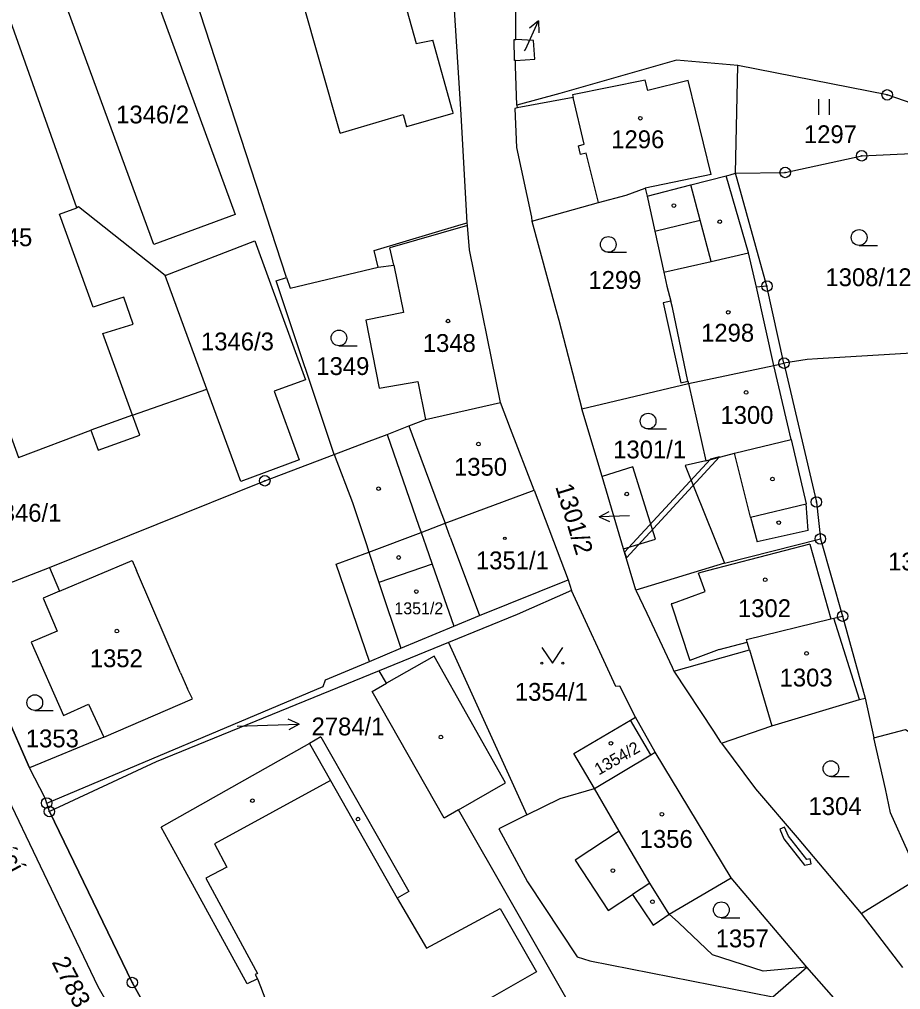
# Model space of a CAD drawing. Extents: x -644096 to -634268, y -1141430 to -1133463.
# Drawn here: x -639048.5 to -638964.5, y -1138179.3 to -1138086.8 of the extents above; entities that cross this region are included whole.
import ezdxf

# ---------------------------------------------------------------- set-up
doc = ezdxf.new("R2010")
doc.units = 0
for name, color, linetype in [('_CIVIL_CONSTRUCTION', 7, 'Continuous'), ('B_Hranice _3D', 7, 'Continuous'), ('M_Svah_Nasyp', 7, 'Continuous'), ('M_Svah_Zarez', 7, 'Continuous'), ('spodek_zarez', 7, 'Continuous'), ('svrsek_osa_sjezdy', 7, 'Continuous'), ('svrsek_osa_terminal_VRT', 7, 'Continuous'), ('svrsek_osa_VRT', 7, 'Continuous'), ('svrsek_popisy_VRT', 7, 'Continuous'), ('terminal_VRT', 7, 'Continuous')]:
    doc.layers.add(name, color=color, linetype=linetype)

msp = doc.modelspace()

# ---------------------------------------------------------------- linework, layer by layer
at = {"layer": '_CIVIL_CONSTRUCTION'}
for centre, radius in [((-638965.76, -1138094.01), 0.5), ((-638965.76, -1138094.01), 0.0303), ((-638968.19, -1138099.82), 0.5), ((-638968.19, -1138099.82), 0.0303), ((-638975.48, -1138101.41), 0.5), ((-638975.48, -1138101.41), 0.0303), ((-638977.22, -1138112.24), 0.5), ((-638977.22, -1138112.24), 0.0303), ((-638975.6, -1138119.58), 0.5), ((-638975.6, -1138119.58), 0.0303), ((-639025.1, -1138130.8), 0.5), ((-639025.1, -1138130.8), 0.0303), ((-638972.51, -1138132.82), 0.5), ((-638972.51, -1138132.82), 0.0303), ((-638972.13, -1138136.33), 0.5), ((-638972.13, -1138136.33), 0.0303), ((-638970.01, -1138143.7), 0.5), ((-638970.01, -1138143.7), 0.0303), ((-639045.9, -1138161.51), 0.5), ((-639045.64, -1138162.32), 0.5), ((-639045.9, -1138161.51), 0.0303), ((-639045.64, -1138162.32), 0.0303), ((-639037.74, -1138178.62), 0.5), ((-639037.74, -1138178.62), 0.0303)]:
    msp.add_circle(centre, radius, dxfattribs=at)
at = {"layer": 'B_Hranice _3D'}
for points in [[(-638990.63, -1138138.14), (-638981.74, -1138128.52), (-638982.62, -1138128.74), (-638990.8, -1138137.59)], [(-638973.11, -1138166.83), (-638973.43, -1138166.89), (-638975.18, -1138164.66), (-638975.54, -1138163.8), (-638976, -1138164), (-638975.62, -1138164.92), (-638973.63, -1138167.45), (-638973.01, -1138167.31)]]:
    msp.add_lwpolyline(points, close=True, dxfattribs=at)
msp.add_lwpolyline([(-639050.65, -1138158.91), (-639041.01, -1138179), (-639022.8, -1138210.99), (-639017.01, -1138213.94), (-639020.08, -1138209), (-639026.35, -1138198.91), (-639029.79, -1138192.87), (-639031.23, -1138190.31), (-639034.63, -1138184.2), (-639037.74, -1138178.62), (-639045.64, -1138162.32), (-639045.9, -1138161.51), (-639046.05, -1138161.05), (-639047.54, -1138158.15), (-639054.44, -1138142.5)], dxfattribs=at)
at = {"layer": 'M_Svah_Nasyp'}
for p, q in [((-639017.91, -1138097.66), (-639022.68, -1138080.88)), ((-639011.77, -1138085.16), (-639010.67, -1138089.13)), ((-639010.67, -1138089.13), (-639009.08, -1138088.79)), ((-639007.21, -1138095.54), (-639009.08, -1138088.79)), ((-638988.58, -1138093.6), (-638988.82, -1138092.61)), ((-638995.69, -1138094.27), (-639001.04, -1138095.26)), ((-639007.21, -1138095.54), (-639007.18, -1138095.78)), ((-639017.91, -1138097.66), (-639011.91, -1138095.9)), ((-639011.91, -1138095.9), (-639011.58, -1138097.07)), ((-639007.18, -1138095.78), (-639011.58, -1138097.07)), ((-638982.54, -1138101.59), (-638988.83, -1138102.91)), ((-638978.99, -1138109.06), (-638981.11, -1138101.73)), ((-638983.58, -1138105.96), (-638984.47, -1138102.59)), ((-639044.68, -1138105.38), (-639043.02, -1138104.77)), ((-639041.46, -1138114.25), (-639044.68, -1138105.38)), ((-639005.79, -1138106.46), (-639013.18, -1138108.59)), ((-638987.92, -1138107.02), (-638983.58, -1138105.96)), ((-638982.55, -1138109.88), (-638983.58, -1138105.96)), ((-639012.81, -1138110.24), (-639013.18, -1138108.59)), ((-638982.55, -1138109.88), (-638978.99, -1138109.06)), ((-638978.23, -1138112.33), (-638978.99, -1138109.06)), ((-638987.05, -1138110.91), (-638982.55, -1138109.88)), ((-638977.22, -1138112.24), (-638978.23, -1138112.33)), ((-638976.58, -1138119.81), (-638978.23, -1138112.33)), ((-639038.55, -1138113.3), (-639039.65, -1138113.63)), ((-639037.66, -1138115.86), (-639038.55, -1138113.3)), ((-639039.65, -1138113.63), (-639041.46, -1138114.25)), ((-638986.24, -1138114.27), (-638986.39, -1138113.68)), ((-638984.76, -1138121.3), (-638986.24, -1138114.27)), ((-639040.54, -1138116.76), (-639037.66, -1138115.86)), ((-639037.72, -1138124.54), (-639040.54, -1138116.76)), ((-638974.92, -1138126.87), (-638976.58, -1138119.81)), ((-639037.72, -1138124.54), (-639041.69, -1138125.98)), ((-639011.37, -1138125.57), (-639010.73, -1138127.28)), ((-638980.32, -1138128.16), (-638974.92, -1138126.87)), ((-638974.92, -1138126.87), (-638973.48, -1138132.98)), ((-639010.73, -1138127.28), (-639008.37, -1138133.61)), ((-639018.48, -1138128.28), (-639016.75, -1138132.86)), ((-638983.05, -1138128.9), (-638980.32, -1138128.16)), ((-638978.78, -1138134.28), (-638980.32, -1138128.16)), ((-639016.75, -1138132.86), (-639015.42, -1138136.86)), ((-639008.37, -1138133.61), (-639007.91, -1138134.84)), ((-638978.78, -1138134.28), (-638973.48, -1138132.98)), ((-638973.29, -1138135.55), (-638973.48, -1138132.98)), ((-638978.78, -1138134.28), (-638978.16, -1138136.63)), ((-639007.42, -1138136.17), (-639007.91, -1138134.84)), ((-639007.42, -1138136.17), (-639004.63, -1138143.65)), ((-638973.29, -1138135.55), (-638978.16, -1138136.63)), ((-639015.42, -1138136.86), (-639015.18, -1138137.59)), ((-638973.15, -1138136.84), (-638982.91, -1138139.37)), ((-638973.15, -1138136.84), (-638971.12, -1138143.97)), ((-639015.18, -1138137.59), (-639014.22, -1138140.49)), ((-639044.69, -1138141.33), (-639037.74, -1138138.39)), ((-639037.74, -1138138.39), (-639037.33, -1138139.35)), ((-639009.16, -1138138.73), (-639014.22, -1138140.49)), ((-639033.14, -1138149.1), (-639037.33, -1138139.35)), ((-638982.91, -1138139.37), (-638983.76, -1138139.6)), ((-638983.12, -1138141.34), (-638983.76, -1138139.6)), ((-639014.22, -1138140.49), (-639012.14, -1138146.76)), ((-638986.22, -1138142.48), (-638983.12, -1138141.34)), ((-638986.22, -1138142.48), (-638986.35, -1138142.54)), ((-638986.35, -1138142.54), (-638984.57, -1138147.93)), ((-638968.4, -1138151.64), (-638970.84, -1138143.9)), ((-638981.78, -1138146.89), (-638979.11, -1138146.18)), ((-638981.78, -1138146.89), (-638984.57, -1138147.93)), ((-638978.88, -1138146.9), (-638976.77, -1138154.16)), ((-639033.14, -1138149.1), (-639032.47, -1138150.64)), ((-639014.86, -1138150.88), (-639013.5, -1138150.1)), ((-639032, -1138151.57), (-639032.47, -1138150.64)), ((-639008.01, -1138162.94), (-639014.86, -1138150.88)), ((-639040.45, -1138155.22), (-639032, -1138151.57)), ((-638988.3, -1138156.93), (-638990.22, -1138153.61)), ((-639020.85, -1138155.83), (-639034.98, -1138163.82)), ((-639019.77, -1138155.19), (-639020.85, -1138155.83)), ((-639020.85, -1138155.83), (-639018.85, -1138159.36)), ((-639019.77, -1138155.19), (-639011.36, -1138169.96)), ((-639018.85, -1138159.36), (-639029.9, -1138165.4)), ((-639018.85, -1138159.36), (-639012.49, -1138170.58)), ((-638991.3, -1138164.2), (-638993.67, -1138160.14)), ((-639006.62, -1138162.15), (-639008.01, -1138162.94)), ((-639033.23, -1138167), (-639034.98, -1138163.82)), ((-638991.3, -1138164.2), (-638995.51, -1138166.95)), ((-638988.4, -1138169.16), (-638991.3, -1138164.2)), ((-639029.9, -1138165.4), (-639028.73, -1138167.61)), ((-639026.78, -1138178.76), (-639033.23, -1138167)), ((-639028.73, -1138167.61), (-639030.72, -1138168.67)), ((-638995.51, -1138166.95), (-638992.37, -1138171.77)), ((-639030.72, -1138168.67), (-639025.81, -1138177.76)), ((-638988.4, -1138169.16), (-638990.03, -1138170.23)), ((-638986.54, -1138172.09), (-638988.4, -1138169.16)), ((-639011.36, -1138169.96), (-639012.49, -1138170.58)), ((-639012.49, -1138170.58), (-639009.68, -1138175.35)), ((-638992.37, -1138171.77), (-638990.03, -1138170.23)), ((-638990.03, -1138170.23), (-638988.08, -1138173.14)), ((-639009.68, -1138175.35), (-639002.66, -1138171.55)), ((-639002.66, -1138171.55), (-638999.21, -1138177.6)), ((-638987.48, -1138172.73), (-638986.54, -1138172.09)), ((-638988.08, -1138173.14), (-638987.48, -1138172.73)), ((-639025.81, -1138177.76), (-639026.01, -1138177.87)), ((-639026.01, -1138177.87), (-639025.79, -1138178.26)), ((-638999.21, -1138177.6), (-639006.18, -1138181.57)), ((-639025.79, -1138178.26), (-639026.78, -1138178.76)), ((-639025.79, -1138178.26), (-639025.51, -1138178.99)), ((-639025.51, -1138178.99), (-639024.75, -1138181.01))]:
    msp.add_line(p, q, dxfattribs=at)
for points in [[(-638988.82, -1138092.61), (-638995.76, -1138094.01), (-638995.69, -1138094.27)], [(-638982.54, -1138101.59), (-638984.74, -1138092.63), (-638988.58, -1138093.6)], [(-638993.28, -1138104.28), (-638994.45, -1138099.58), (-638994.99, -1138099.69), (-638995.2, -1138098.87), (-638994.65, -1138098.72), (-638995.69, -1138094.27)]]:
    msp.add_lwpolyline(points, dxfattribs=at)
at = {"layer": 'M_Svah_Zarez'}
for centre, radius in [((-638989.297, -1138096.239), 0.175), ((-638986.097, -1138104.569), 0.175), ((-638981.717, -1138106.099), 0.175), ((-638980.917, -1138114.739), 0.175), ((-639007.637, -1138115.569), 0.175), ((-638979.207, -1138122.379), 0.175), ((-639004.727, -1138127.299), 0.175), ((-638976.697, -1138130.639), 0.175), ((-639014.257, -1138131.549), 0.175), ((-638990.587, -1138132.059), 0.175), ((-638976.097, -1138134.789), 0.175), ((-639002.215, -1138136.289), 0.117), ((-639012.337, -1138138.109), 0.175), ((-638977.387, -1138140.229), 0.175), ((-639010.657, -1138141.359), 0.175), ((-639039.207, -1138145.119), 0.175), ((-638973.447, -1138147.259), 0.175), ((-639008.307, -1138155.229), 0.175), ((-638992.107, -1138155.819), 0.175), ((-639026.287, -1138161.289), 0.175), ((-639016.217, -1138163.039), 0.175), ((-638987.237, -1138162.579), 0.175), ((-638991.907, -1138167.949), 0.175), ((-638988.137, -1138170.919), 0.175)]:
    msp.add_circle(centre, radius, dxfattribs=at)
at = {"layer": 'spodek_zarez'}
msp.add_circle((-638683.068, -1137056.847), 1378.084, dxfattribs=at)
at = {"layer": 'svrsek_osa_sjezdy'}
for p, q in [((-638972.271, -1138095.92), (-638972.271, -1138094.42)), ((-638971.27, -1138095.92), (-638971.27, -1138094.42)), ((-638968.433, -1138108.36), (-638966.683, -1138108.36)), ((-638992.353, -1138109.02), (-638990.603, -1138109.02)), ((-639018.033, -1138117.93), (-639016.283, -1138117.93)), ((-638988.553, -1138125.86), (-638986.803, -1138125.86)), ((-639047.033, -1138152.69), (-639045.283, -1138152.69)), ((-638971.123, -1138158.99), (-638969.373, -1138158.99)), ((-638981.573, -1138172.44), (-638979.823, -1138172.44))]:
    msp.add_line(p, q, dxfattribs=at)
msp.add_lwpolyline([(-638998.68, -1138146.679), (-638997.68, -1138148.18), (-638996.68, -1138146.679)], dxfattribs=at)
for centre, radius in [((-638992.353, -1138108.27), 0.75), ((-638968.433, -1138107.61), 0.75), ((-639018.033, -1138117.18), 0.75), ((-638988.553, -1138125.11), 0.75), ((-638998.68, -1138148.179), 0.1), ((-638996.68, -1138148.179), 0.1), ((-639047.033, -1138151.94), 0.75), ((-638971.123, -1138158.24), 0.75), ((-638981.573, -1138171.69), 0.75)]:
    msp.add_circle(centre, radius, dxfattribs=at)
at = {"layer": 'svrsek_osa_terminal_VRT'}
msp.add_arc((-642050.261, -1145189.597), 8802.25, 41.4131519, 75.3170489, dxfattribs=at)
at = {"layer": 'svrsek_popisy_VRT'}
for p, q in [((-639000.26, -1138089.69), (-638998.992, -1138086.97)), ((-638998.992, -1138086.97), (-638999.869, -1138087.666)), ((-638998.992, -1138086.97), (-638998.961, -1138088.089)), ((-639000.33, -1138089.83), (-639000.26, -1138089.69)), ((-638993.209, -1138134.241), (-638992.265, -1138133.727)), ((-638990.33, -1138134.14), (-638993.209, -1138134.241)), ((-638993.209, -1138134.241), (-638992.232, -1138134.687)), ((-639024.84, -1138154.09), (-639021.841, -1138153.985)), ((-639021.841, -1138153.985), (-639022.859, -1138153.52)), ((-639021.841, -1138153.985), (-639022.824, -1138154.521)), ((-639027.74, -1138154.2), (-639024.84, -1138154.09))]:
    msp.add_line(p, q, dxfattribs=at)
at = {"layer": 'terminal_VRT'}
for p, q in [((-639023.02, -1138111.43), (-639034.82, -1138075.27)), ((-639001.18, -1138088.74), (-639001.16, -1138077.86)), ((-638980.23, -1138101.47), (-638980, -1138091.21)), ((-639005.81, -1138106.21), (-639006.39, -1138095.87)), ((-639030.63, -1138122.05), (-639034.61, -1138111.22)), ((-638956.89, -1138118.25), (-638972.41, -1138119.18)), ((-638994.87, -1138123.94), (-638984.71, -1138121.53)), ((-639009.77, -1138124.96), (-639002.63, -1138123.33)), ((-638992.95, -1138130.38), (-638994.87, -1138123.94)), ((-638990.89, -1138137.29), (-638992.95, -1138130.38)), ((-638999.43, -1138131.7), (-638996.17, -1138140.23)), ((-638981.28, -1138138.64), (-638972.13, -1138136.33)), ((-638972.13, -1138136.33), (-638970.01, -1138143.7)), ((-638989.72, -1138141.21), (-638990.89, -1138137.29)), ((-639015.12, -1138148.01), (-639018.3, -1138138.73)), ((-638981.28, -1138138.64), (-638989.72, -1138141.21)), ((-638996.17, -1138140.23), (-638995.86, -1138141.24)), ((-638995.86, -1138141.24), (-639001.03, -1138143.54)), ((-639054.44, -1138142.5), (-639047.54, -1138158.15)), ((-639001.03, -1138143.54), (-639007.59, -1138146.21)), ((-638970.01, -1138143.7), (-638967.86, -1138151.51)), ((-639012.14, -1138146.76), (-639007.09, -1138144.67)), ((-639007.59, -1138146.21), (-639014.19, -1138148.9)), ((-639007.59, -1138146.21), (-639000.11, -1138162.64)), ((-639015.12, -1138148.01), (-639012.14, -1138146.76)), ((-639002.16, -1138159.6), (-639008.94, -1138147.5)), ((-639019.32, -1138149.78), (-639015.12, -1138148.01)), ((-639014.19, -1138148.9), (-639035.47, -1138157.59)), ((-638967.86, -1138151.51), (-638967.02, -1138155.29)), ((-638987.87, -1138156.67), (-638989.76, -1138153.34)), ((-638980.64, -1138168.63), (-638987.87, -1138156.67)), ((-639035.47, -1138157.59), (-639045.64, -1138162.32)), ((-639045.64, -1138162.32), (-639045.9, -1138161.51)), ((-639045.64, -1138162.32), (-639037.74, -1138178.62)), ((-638973.41, -1138177.16), (-638980.64, -1138168.63)), ((-638968.23, -1138172.04), (-638964.29, -1138177.2)), ((-638966.51, -1138184.99), (-638973.41, -1138177.16))]:
    msp.add_line(p, q, dxfattribs=at)
for points in [[(-639006.39, -1138095.87), (-639007.34, -1138080.9), (-639008.26, -1138074.1)], [(-639036.37, -1138082.28), (-639027.94, -1138105.43), (-639035.68, -1138108.27), (-639044.16, -1138085.14), (-639036.37, -1138082.28)], [(-639034.61, -1138111.22), (-639042.86, -1138104.7), (-639043.02, -1138104.77), (-639049.33, -1138087.04), (-639063.17, -1138092.01), (-639061.27, -1138097.42), (-639070.32, -1138100.76)], [(-639001.2, -1138090.73), (-639001.3, -1138090.74), (-639001.31, -1138088.73), (-639001.18, -1138088.74)], [(-639001.2, -1138090.73), (-638999.35, -1138090.62), (-638999.47, -1138088.82), (-639001.18, -1138088.74)], [(-639001.08, -1138095), (-639001.2, -1138091.27), (-639001.2, -1138090.73)], [(-638980, -1138091.21), (-638985.84, -1138090.69), (-638996.96, -1138093.88), (-639001.08, -1138095)], [(-638951.26, -1138099.02), (-638965.76, -1138094.01), (-638980, -1138091.21)], [(-639001.08, -1138095), (-639001.04, -1138095.26), (-639001.27, -1138095.3), (-639001.09, -1138099.04), (-638999.68, -1138105.66), (-638999.65, -1138106.04)], [(-638980.23, -1138101.47), (-638975.48, -1138101.41), (-638968.19, -1138099.82), (-638951.26, -1138099.02)], [(-638988.66, -1138103.66), (-638984.47, -1138102.59), (-638981.11, -1138101.73), (-638980.72, -1138101.63), (-638980.23, -1138101.47)], [(-638975.6, -1138119.58), (-638977.22, -1138112.24), (-638980.23, -1138101.47)], [(-639067.67, -1138107.72), (-639058.78, -1138104.49), (-639059.13, -1138103.5), (-639057.8, -1138103.11), (-639048.58, -1138128.57), (-639041.69, -1138125.98), (-639041, -1138127.89), (-639037.03, -1138126.45), (-639037.72, -1138124.54), (-639030.63, -1138122.05)], [(-638999.65, -1138106.04), (-638993.28, -1138104.28), (-638990.66, -1138103.56), (-638988.83, -1138102.91), (-638988.66, -1138103.66)], [(-638988.66, -1138103.66), (-638987.92, -1138107.02), (-638987.05, -1138110.91), (-638986.76, -1138112.24), (-638986.39, -1138113.68), (-638987.11, -1138113.83), (-638985.45, -1138121.45), (-638984.76, -1138121.3), (-638984.71, -1138121.53)], [(-639014.29, -1138110.43), (-639014.67, -1138108.85), (-639006.39, -1138106.38), (-639005.81, -1138106.21)], [(-639002.63, -1138123.33), (-639005.57, -1138108.77), (-639005.79, -1138106.46), (-639005.81, -1138106.21)], [(-638999.65, -1138106.04), (-638997.34, -1138114.47), (-638997.08, -1138115.49), (-638994.87, -1138123.94)], [(-639034.61, -1138111.22), (-639026.06, -1138107.94), (-639021.21, -1138121.17), (-639024.21, -1138122.27), (-639021.82, -1138128.81), (-639027.4, -1138130.86), (-639030.63, -1138122.05)], [(-639023.02, -1138111.43), (-639022.69, -1138112.44), (-639014.29, -1138110.43)], [(-639014.29, -1138110.43), (-639012.81, -1138110.24), (-639011.88, -1138114.76), (-639015.48, -1138115.5), (-639014.2, -1138121.96), (-639010.52, -1138121.34), (-639009.77, -1138124.96)], [(-639018.48, -1138128.28), (-639024.03, -1138111.73), (-639023.02, -1138111.43)], [(-638984.71, -1138121.53), (-638976.58, -1138119.81), (-638975.6, -1138119.58)], [(-638972.41, -1138119.18), (-638973.4, -1138119.24), (-638975.6, -1138119.58)], [(-638975.6, -1138119.58), (-638972.51, -1138132.82), (-638972.13, -1138136.33)], [(-638984.71, -1138121.53), (-638983.05, -1138128.9), (-638985.01, -1138129.33), (-638981.28, -1138138.64)], [(-638999.43, -1138131.7), (-639001.68, -1138125.83), (-639002.63, -1138123.33)], [(-639013.44, -1138126.4), (-639011.37, -1138125.57), (-639009.77, -1138124.96)], [(-639018.48, -1138128.28), (-639015.41, -1138127.11), (-639013.44, -1138126.4)], [(-639013.44, -1138126.4), (-639010.41, -1138135.13), (-639010.2, -1138135.73)], [(-639045.64, -1138139.07), (-639025.1, -1138130.8), (-639018.48, -1138128.28)], [(-638990.89, -1138137.29), (-638987.85, -1138136.36), (-638990.02, -1138129.47), (-638992.95, -1138130.38)], [(-639010.2, -1138135.73), (-639007.91, -1138134.84), (-638999.43, -1138131.7)], [(-639018.3, -1138138.73), (-639015.18, -1138137.59), (-639010.2, -1138135.73)], [(-639010.2, -1138135.73), (-639009.76, -1138136.99), (-639009.16, -1138138.73), (-639007.09, -1138144.67)], [(-639054.44, -1138142.5), (-639054.09, -1138142.34), (-639045.64, -1138139.07)], [(-639045.64, -1138139.07), (-639044.69, -1138141.33), (-639046.25, -1138141.99), (-639044.9, -1138145.14), (-639047.39, -1138146.19), (-639044.3, -1138153.16), (-639041.91, -1138152.08), (-639040.45, -1138155.22), (-639047.54, -1138158.15)], [(-639007.09, -1138144.67), (-639004.63, -1138143.65), (-638996.17, -1138140.23)], [(-638989.76, -1138153.34), (-638991.25, -1138150.37), (-638991.63, -1138150.39), (-638995.86, -1138141.24)], [(-638989.72, -1138141.21), (-638988.68, -1138143.42), (-638986.27, -1138148.56), (-638986.09, -1138148.94)], [(-638986.09, -1138148.94), (-638978.88, -1138146.9), (-638979.11, -1138146.18), (-638979.16, -1138145.94), (-638971.12, -1138143.97), (-638970.84, -1138143.9), (-638970.01, -1138143.7)], [(-639008.94, -1138147.5), (-639013.5, -1138150.1), (-639014.19, -1138148.9)], [(-638986.09, -1138148.94), (-638982.33, -1138154.67), (-638981.64, -1138155.71), (-638981.57, -1138155.82)], [(-639045.9, -1138161.51), (-639019.55, -1138150.39), (-639019.32, -1138149.78)], [(-638981.57, -1138155.82), (-638976.77, -1138154.16), (-638968.4, -1138151.64), (-638967.86, -1138151.51)], [(-638993.67, -1138160.14), (-638995.65, -1138156.8), (-638990.22, -1138153.61), (-638989.76, -1138153.34)], [(-638967.02, -1138155.29), (-638964.01, -1138154.5), (-638957.61, -1138158.44), (-638957.42, -1138153.35), (-638953.37, -1138153.67), (-638949.04, -1138154.02), (-638949.22, -1138156.93), (-638946.85, -1138157.29), (-638946.11, -1138160.65), (-638942.55, -1138163.79)], [(-638981.57, -1138155.82), (-638978.3, -1138160.16), (-638974.33, -1138164.79), (-638968.23, -1138172.04)], [(-638968.23, -1138172.04), (-638962.76, -1138168.67), (-638963.75, -1138166.19), (-638965.44, -1138162.46), (-638965.92, -1138160.16), (-638967.02, -1138155.29)], [(-638993.67, -1138160.14), (-638988.3, -1138156.93), (-638987.87, -1138156.67)], [(-639045.9, -1138161.51), (-639046.05, -1138161.05), (-639047.54, -1138158.15)], [(-638985.65, -1138198.84), (-639006.62, -1138162.15), (-639002.16, -1138159.6)], [(-639000.11, -1138162.64), (-638996.95, -1138161.09), (-638993.67, -1138160.14)], [(-639000.11, -1138162.64), (-639002.8, -1138163.96), (-639000.04, -1138169.02), (-638995.33, -1138176.17), (-638994.1, -1138176.55), (-638976.65, -1138179.97), (-638973.41, -1138177.16)], [(-638973.41, -1138177.16), (-638977.59, -1138177.54), (-638982.43, -1138175.98), (-638984.95, -1138173.58), (-638985.67, -1138172.91), (-638986.54, -1138172.09), (-638980.64, -1138168.63)], [(-639037.74, -1138178.62), (-639034.63, -1138184.2), (-639031.23, -1138190.31), (-639029.79, -1138192.87), (-639026.35, -1138198.91), (-639017.01, -1138213.94)]]:
    msp.add_lwpolyline(points, dxfattribs=at)

# ---------------------------------------------------------------- texts
at = {"layer": 'svrsek_osa_VRT'}
for s, height, p in [('1346/2', 1.7, (-639039.276, -1138096.735)), ('1296', 1.7, (-638992.07, -1138099.095)), ('1297', 1.7, (-638973.7, -1138098.615)), ('1345', 1.7, (-639052.33, -1138108.435)), ('1308/12', 1.7, (-638971.65, -1138112.245)), ('1299', 1.7, (-638994.25, -1138112.505)), ('1298', 1.7, (-638983.5, -1138117.535)), ('1346/3', 1.7, (-639031.186, -1138118.365)), ('1348', 1.7, (-639010.04, -1138118.515)), ('1349', 1.7, (-639020.19, -1138120.715)), ('1300', 1.7, (-638981.66, -1138125.375)), ('1301/1', 1.7, (-638991.886, -1138128.665)), ('1350', 1.7, (-639007.06, -1138130.315)), ('1346/1', 1.7, (-639051.45, -1138134.695)), ('1351/1', 1.7, (-639004.97, -1138139.235)), ('1308/4', 1.7, (-638965.67, -1138139.345)), ('1351/2', 1.14, (-639012.75, -1138143.525)), ('1302', 1.7, (-638979.99, -1138143.795)), ('1352', 1.7, (-639041.79, -1138148.565)), ('1303', 1.7, (-638976.02, -1138150.405)), ('1354/1', 1.7, (-639001.26, -1138151.765)), ('2784/1', 1.7, (-639020.646, -1138155.065)), ('1353', 1.7, (-639047.89, -1138156.205)), ('1304', 1.7, (-638973.26, -1138162.655)), ('1356', 1.7, (-638989.36, -1138165.785)), ('1357', 1.7, (-638982.11, -1138175.265))]:
    msp.add_text(s, height=height, dxfattribs=at).set_placement(p)
for s, height, rotation, p in [('1301/2', 1.7, 287, (-638997.42, -1138131.35)), ('1354/2', 1.14, 30, (-638993.257, -1138158.896)), ('2783', 1.7, 297, (-639045.453, -1138176.676))]:
    msp.add_text(s, height=height, rotation=rotation, dxfattribs=at).set_placement(p)
at = {"layer": 'svrsek_popisy_VRT'}
msp.add_text('Porící', height=1.7, rotation=298, dxfattribs=at).set_placement((-639052.171, -1138163.145))

doc.saveas('drawing.dxf')
